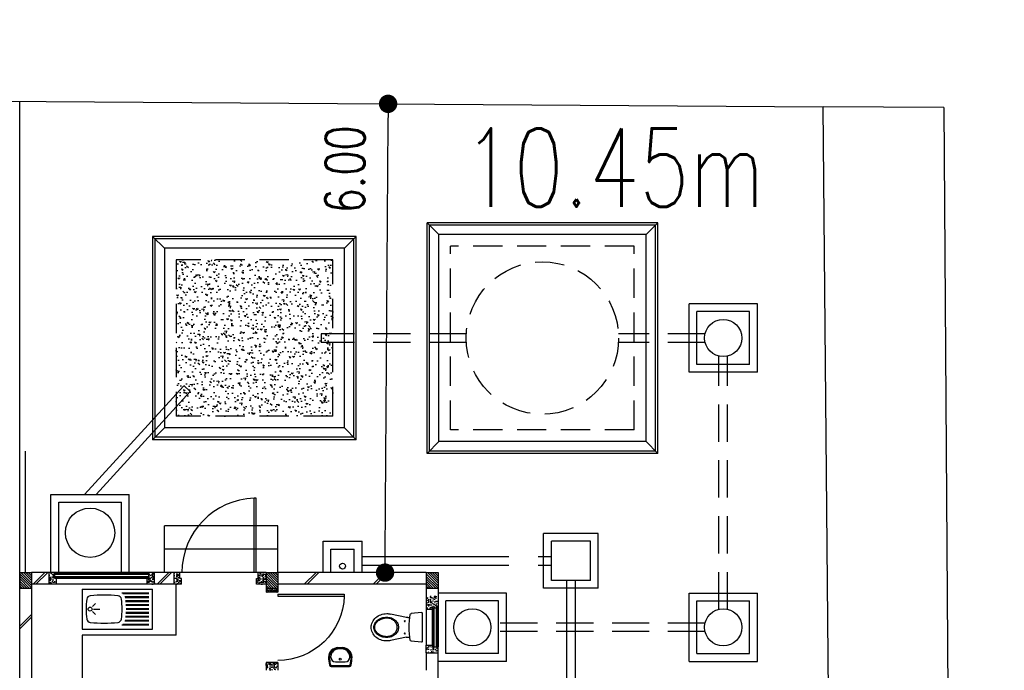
# Model space of a CAD drawing. Header units: millimetres. Extents: x 301 to 1479, y 491 to 1341.
# Tile 264 of 266: x 488 to 501, y 690 to 699. Entities that reach past the tile are written whole.
import ezdxf

# ---------------------------------------------------------------- set-up
doc = ezdxf.new("R2010")
doc.units = ezdxf.units.MM
doc.header["$LTSCALE"] = 1.5
doc.header["$MEASUREMENT"] = 0
for name, pattern in [('DASHED2', [0.375, 0.25, -0.125]), ('HIDDEN', [0.375, 0.25, -0.125]), ('HIDDEN2', [4.7625, 3.175, -1.5875]), ('PHANTOM2', [1.25, 0.625, -0.125, 0.125, -0.125, 0.125, -0.125])]:
    doc.linetypes.add(name, pattern=pattern)
for name, color, linetype in [('AP&SA', 254, 'HIDDEN'), ('Blk', 7, 'Continuous'), ('Block', 46, 'Continuous'), ('boundary', 3, 'Continuous'), ('Boundary Wall', 64, 'Continuous'), ('BWCN', 4, 'Continuous'), ('DIM', 6, 'Continuous'), ('DOOR', 3, 'Continuous'), ('Ele', 8, 'Continuous'), ('HATCH', 7, 'Continuous'), ('Hatch Aggregate', 252, 'Continuous'), ('Hatch Col. C1 GF Ext.', 84, 'Continuous'), ('Hatch Stub Col', 251, 'Continuous'), ('Kerb', 251, 'Continuous'), ('P. Grease Trap', 64, 'Continuous'), ('P. Septic tank', 2, 'Continuous'), ('P. Sewr Manhole', 49, 'Continuous'), ('PVC Pipe 110', 69, 'Continuous'), ('PVC RWP 75', 77, 'Continuous'), ('PVC Sewer Pipe 110', 24, 'Continuous'), ('Reserve', 8, 'DASHED2'), ('ROAD', 8, 'Continuous'), ('SANIT', 8, 'Continuous'), ('TEXT', 7, 'Continuous'), ('WINDOW', 1, 'Continuous')]:
    doc.layers.add(name, color=color, linetype=linetype)
doc.styles.add('RS1', font='romans.shx', dxfattribs={"width": 0.75, "height": 0.5})
doc.styles.add('RS2', font='romans.shx', dxfattribs={"width": 0.75, "height": 1})
doc.dimstyles.new('Souillac5', dxfattribs={"dimscale": 0.5, "dimtxt": 0.5, "dimasz": 0.47, "dimexe": 0, "dimexo": 1, "dimgap": 0.5, "dimtad": 1, "dimzin": 0, "dimdsep": 46, "dimtxsty": 'RS1', "dimblk": 'DOT', "dimcen": 3, "dimse1": 1, "dimse2": 1, "dimclrd": 6, "dimclre": 6, "dimclrt": 7, "dimaunit": 1, "dimadec": 0, "dimazin": 0, "dimtfac": 1, "dimtofl": 0, "dimtmove": 1, "dimatfit": 3, "dimfxl": 1, "dimtolj": 1, "dimtzin": 0, "dimlwe": -1, "dimarcsym": 0})
pattern_1 = [(50, (422.03025, 162.062746), (0.071726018, -0.0062752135), [0.0075, -0.0825]), (355, (422.03025, 162.062746), (-0.013875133, 0.075219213), [0.006, -0.066]), (100.451444, (422.03623, 162.06222), (0.057850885, 0.068943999), [0.006374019, -0.070114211]), (46.1842, (422.03025, 162.08275), (0.106724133, -0.016551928), [0.01125, -0.12375]), (96.635635, (422.03914, 162.08137), (0.093466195, 0.09741186), [0.009561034, -0.105171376]), (351.184164, (422.03025, 162.08275), (0.093466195, 0.09741186), [0.009, -0.099]), (21, (422.04025, 162.077746), (0.059690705, -0.040261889), [0.0075, -0.0825]), (326, (422.04025, 162.077746), (0.024331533, 0.072515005), [0.006, -0.066]), (71.451445, (422.045225, 162.07439), (0.084022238, 0.032253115), [0.006374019, -0.070114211]), (37.5, (422.03025, 162.062746), (0.0012159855, 0.0332893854), [0, -0.0652, 0, -0.067, 0, -0.06625]), (7.5, (422.03025, 162.062746), (0.0263069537, 0.0394411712), [0, -0.0382, 0, -0.0637, 0, -0.02525]), (327.5, (422.00795, 162.062746), (0.0533822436, -0.0022554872), [0, -0.025, 0, -0.078, 0, -0.1035]), (317.5, (421.99795, 162.062746), (0.058318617, 0.010010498), [0, -0.0325, 0, -0.0518, 0, -0.0735])]
pattern_2 = [(315, (443.186696, 157.028336), (0.0154679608, 0.0154679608), [])]
pattern_3 = [(50, (418.371455, 162.212746), (0.071726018, -0.0062752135), [0.0075, -0.0825]), (355, (418.371455, 162.212746), (-0.013875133, 0.075219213), [0.006, -0.066]), (100.451444, (418.37743, 162.21222), (0.057850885, 0.068943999), [0.006374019, -0.070114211]), (46.1842, (418.371455, 162.23275), (0.106724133, -0.016551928), [0.01125, -0.12375]), (96.635635, (418.38035, 162.23137), (0.093466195, 0.09741186), [0.009561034, -0.105171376]), (351.184164, (418.37146, 162.23275), (0.093466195, 0.09741186), [0.009, -0.099]), (21, (418.381455, 162.227746), (0.059690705, -0.040261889), [0.0075, -0.0825]), (326, (418.381455, 162.227746), (0.024331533, 0.072515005), [0.006, -0.066]), (71.451445, (418.38643, 162.22439), (0.084022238, 0.032253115), [0.006374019, -0.070114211]), (37.5, (418.371455, 162.212746), (0.0012159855, 0.0332893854), [0, -0.0652, 0, -0.067, 0, -0.06625]), (7.5, (418.371455, 162.212746), (0.0263069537, 0.0394411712), [0, -0.0382, 0, -0.0637, 0, -0.02525]), (327.5, (418.349155, 162.212746), (0.0533822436, -0.0022554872), [0, -0.025, 0, -0.078, 0, -0.1035]), (317.5, (418.339155, 162.212746), (0.058318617, 0.010010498), [0, -0.0325, 0, -0.0518, 0, -0.0735])]

# ---------------------------------------------------------------- blocks, each defined once
blk = doc.blocks.new('SSBSD90')
at = {"layer": 'Ele'}
for p, q in [((-900, 510), (0, 510)), ((-900, 510), (-900, 0)), ((0, 0), (0, 510)), ((-50, 460), (-395, 460)), ((-50, 450), (-382, 450)), ((-50, 410), (-355, 410)), ((-50, 400), (-352, 400)), ((-768, 287), (-729, 326)), ((-755, 255), (-675, 255)), ((-50, 360), (-346, 360)), ((-50, 350), (-345, 350)), ((-50, 310), (-342, 310)), ((-50, 300), (-341, 300)), ((-50, 260), (-340, 260)), ((-768, 223), (-729, 184)), ((-50, 150), (-346, 150)), ((-50, 160), (-345, 160)), ((-50, 200), (-342, 200)), ((-50, 210), (-341, 210)), ((-50, 250), (-340, 250)), ((-900, 0), (0, 0)), ((-50, 50), (-395, 50)), ((-50, 60), (-382, 60)), ((-50, 100), (-355, 100)), ((-50, 110), (-352, 110))]:
    blk.add_line(p, q, dxfattribs=at)
blk.add_circle((-800, 255), 25, dxfattribs=at)
for centre, radius, start, end in [((65, 255), 915, 172.0164, 187.9836), ((-792, 375), 50, 96.577, 172.0164), ((-620, -1113), 1548, 83.423, 96.577), ((-448, 375), 50, 7.9836, 83.423), ((-1305, 255), 915, 352.0164, 7.9836), ((-792, 135), 50, 187.9836, 263.423), ((-448, 135), 50, 276.577, 352.0164), ((-620, 1623), 1548, 263.423, 276.577)]:
    blk.add_arc(centre, radius, start, end, dxfattribs=at)
blk = doc.blocks.new('WC')
at = {"layer": 'SANIT'}
for p, q in [((-179, 0), (179, 0)), ((-189, -11), (-178, -142)), ((189, -11), (178, -142)), ((-127, -205), (-170, -408)), ((-125, -185), (-125, -161)), ((125, -185), (125, -161)), ((127, -205), (170, -408))]:
    blk.add_line(p, q, dxfattribs=at)
for points in [[(130, -455, 0.086378), (120, -397, 0.092622), (92, -349, 0.103078), (49, -316, 0.111925), (0, -305, 0.111925), (-49, -316, 0.103078), (-92, -349, 0.092622), (-120, -397, 0.086378), (-130, -455, 0.086378)], [(120, -455, 0.091554), (111, -405, 0.095342), (85, -363, 0.101238), (45, -335, 0.105842), (0, -325, 0.105842), (-45, -335, 0.101238), (-85, -363, 0.095342), (-111, -405, 0.091554), (-120, -455, 0.091554)], [(-175, -455, 0.087147), (-161, -533, 0.093047), (-124, -596, 0.102819), (-66, -640, 0.110985), (0, -655, 0.110985), (66, -640, 0.102819), (124, -596, 0.093047), (161, -533, 0.087147), (175, -455, 0.052217), (170, -408, 0.093047)], [(-170, -408, 0.052217), (-175, -455, 0.087147)], [(-130, -455, 0.079027), (-120, -520, 0.088191), (-92, -572, 0.105253), (-48, -608, 0.121599), (0, -620, 0.121599), (48, -608, 0.105253), (92, -572, 0.088191), (120, -520, 0.079027), (130, -455, 0.079027)], [(-120, -455, 0.077736), (-110, -516, 0.087342), (-85, -565, 0.105569), (-44, -599, 0.12344), (0, -610, 0.12344), (44, -599, 0.105569), (85, -565, 0.087342), (110, -516, 0.077736), (120, -455, 0.077736)]]:
    blk.add_lwpolyline(points, format="xyb", dxfattribs=at)
for centre in [(-80, -225), (80, -225)]:
    blk.add_circle(centre, 6, dxfattribs=at)
for centre, radius, start, end in [((-179, -10), 10, 90, 185.0425), ((179, -10), 10, 354.9575, 90), ((-163, -140), 15, 185.0425, 259.608), ((0, 746), 916, 259.608, 280.392), ((-225, -185), 100, 348.0437, 0), ((225, -185), 100, 180, 191.9563), ((163, -140), 15, 280.392, 354.9575)]:
    blk.add_arc(centre, radius, start, end, dxfattribs=at)
blk = doc.blocks.new('Wh1')
at = {"layer": 'SANIT'}
for p, q in [((197, 0), (-197, 0)), ((-205, -200), (-205, -217)), ((197, -20), (-197, -20)), ((105, -100), (-105, -100)), ((205, -200), (205, -217)), ((50, -380), (-50, -380)), ((50, -400), (-50, -400)), ((-30, -373), (30, -373))]:
    blk.add_line(p, q, dxfattribs=at)
blk.add_circle((0, -154), 20, dxfattribs=at)
for centre, radius, start, end in [((0, -200), 250, 180, 180), ((0, -200), 250, 0, 0), ((-197, -35), 35, 90, 167.7776), ((197, -35), 35, 12.2224, 90), ((567, -201), 817, 167.7776, 179.9598), ((-50, -200), 200, 180, 270), ((567, -201), 797, 167.7776, 179.9598), ((-50, -200), 180, 180, 270), ((-197, -35), 15, 90, 167.7776), ((-105, -200), 100, 90, 180), ((50, -200), 180, 270, 0), ((50, -200), 200, 270, 0), ((105, -200), 100, 0, 90), ((197, -35), 15, 12.2224, 90), ((-567, -201), 797, 0.0402, 12.2224), ((-567, -201), 817, 0.0402, 12.2224), ((-30, -197), 176, 186.7076, 270.013), ((30, -197), 176, 269.987, 353.2924)]:
    blk.add_arc(centre, radius, start, end, dxfattribs=at)
blk = doc.blocks.new('Dr900')
at = {"layer": 'DOOR'}
for p, q in [((-50, 0), (-50, 850)), ((-25, 850), (-50, 850)), ((-25, 0), (-25, 850)), ((-25, 0), (-50, 0))]:
    blk.add_line(p, q, dxfattribs=at)
blk.add_arc((-24, 0), 851, 91.728, 179.9822, dxfattribs=at)
blk = doc.blocks.new('Dr1000')
at = {"layer": 'DOOR'}
for p, q in [((-50, 0), (-50, 950)), ((-25, 950), (-50, 950)), ((-25, 0), (-25, 950)), ((-25, 0), (-50, 0))]:
    blk.add_line(p, q, dxfattribs=at)
blk.add_arc((-24, 0), 951, 91.542, 179.9858, dxfattribs=at)
blk = doc.blocks.new('SSSU-D3')
at = {"layer": 'Hatch Aggregate'}
h = blk.add_hatch(dxfattribs=at)
h.set_pattern_fill('AR-CONC', color=256, scale=0.03, angle=90)
h.set_pattern_definition([(140, (33579.427, -774173.30486), (0.018825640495, 0.21517805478), [0.0225, -0.2475]), (85, (33579.427, -774173.30486), (-0.22565764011, -0.041625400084), [0.018, -0.198]), (190.45144446, (33579.42857, -774173.28693), (-0.20683199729, 0.17355265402), [0.0191220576, -0.2103426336]), (136.1842, (33579.367, -774173.30486), (0.04965578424, 0.3201723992), [0.03375, -0.37125]), (186.63563549, (33579.37114, -774173.27818), (-0.29223558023, 0.2803985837), [0.0286831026, -0.315514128]), (81.18416399, (33579.367, -774173.30486), (-0.29223558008, 0.28039858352), [0.027, -0.2970000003]), (111, (33579.382, -774173.27486), (0.1207856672, 0.179072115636), [0.0225, -0.2475]), (56, (33579.382, -774173.27486), (-0.217545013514, 0.072994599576), [0.018, -0.198]), (161.45144474, (33579.39207, -774173.25994), (-0.09675934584, 0.25206671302), [0.019122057, -0.2103426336]), (127.5, (33579.427, -774173.304864), (-0.0998681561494, 0.003647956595), [0, -0.1956, 0, -0.201, 0, -0.19875]), (97.5, (33579.427, -774173.30486), (-0.118323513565, 0.078920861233), [0, -0.1146, 0, -0.1911, 0, -0.07575]), (57.5, (33579.427, -774173.371764), (0.00676646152, 0.160146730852), [0, -0.075, 0, -0.234, 0, -0.3105]), (47.5, (33579.427, -774173.40176), (-0.0300314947, 0.174955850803), [0, -0.0975, 0, -0.1554, 0, -0.2205])])
h.paths.add_polyline_path([(8.45, 11.8), (10.455, 11.8), (10.455, 9.8), (8.45, 9.8)])
at = {"layer": 'Hatch Col. C1 GF Ext.'}
h = blk.add_hatch(dxfattribs=at)
h.set_pattern_fill('ANSI31', color=256, scale=0.175, angle=-90)
h.set_pattern_definition(pattern_2)
h.paths.add_polyline_path([(6.6, 7.6), (6.45, 7.6), (6.45, 7.8), (6.6, 7.8)])
h = blk.add_hatch(dxfattribs=at)
h.set_pattern_fill('ANSI31', color=256, scale=0.175, angle=-90)
h.set_pattern_definition(pattern_2)
h.paths.add_polyline_path([(9.75, 7.6), (9.6, 7.6), (9.6, 7.8), (9.75, 7.8)])
h = blk.add_hatch(dxfattribs=at)
h.set_pattern_fill('ANSI31', color=256, scale=0.175, angle=-90)
h.set_pattern_definition(pattern_2)
h.paths.add_polyline_path([(11.8, 7.6), (11.65, 7.6), (11.65, 7.8), (11.8, 7.8)])
at = {"layer": 'Hatch Stub Col', "linetype": 'ByBlock'}
h = blk.add_hatch(dxfattribs=at)
h.set_pattern_fill('AR-CONC', color=256, scale=0.01, angle=720)
h.set_pattern_definition(pattern_3)
h.paths.add_polyline_path([(6.825, 7.8), (6.9, 7.8), (6.9, 7.725), (6.92, 7.725), (6.92, 7.65), (6.825, 7.65)])
h = blk.add_hatch(dxfattribs=at)
h.set_pattern_fill('AR-CONC', color=256, scale=0.01, angle=720)
h.set_pattern_definition(pattern_3)
h.paths.add_polyline_path([(8.08, 7.725), (8.1, 7.725), (8.1, 7.8), (8.175, 7.8), (8.175, 7.65), (8.08, 7.65)])
h = blk.add_hatch(dxfattribs=at)
h.set_pattern_fill('AR-CONC', color=256, scale=0.01, angle=720)
h.set_pattern_definition([(50, (418.421455, 162.212746), (0.071726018, -0.0062752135), [0.0075, -0.0825]), (355, (418.421455, 162.212746), (-0.013875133, 0.075219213), [0.006, -0.066]), (100.451444, (418.42743, 162.21222), (0.057850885, 0.068943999), [0.006374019, -0.070114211]), (46.1842, (418.421455, 162.23275), (0.106724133, -0.016551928), [0.01125, -0.12375]), (96.635635, (418.43035, 162.23137), (0.093466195, 0.09741186), [0.009561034, -0.105171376]), (351.184164, (418.42146, 162.23275), (0.093466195, 0.09741186), [0.009, -0.099]), (21, (418.431455, 162.227746), (0.059690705, -0.040261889), [0.0075, -0.0825]), (326, (418.431455, 162.227746), (0.024331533, 0.072515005), [0.006, -0.066]), (71.451445, (418.43643, 162.22439), (0.084022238, 0.032253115), [0.006374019, -0.070114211]), (37.5, (418.421455, 162.212746), (0.0012159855, 0.0332893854), [0, -0.0652, 0, -0.067, 0, -0.06625]), (7.5, (418.421455, 162.212746), (0.0263069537, 0.0394411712), [0, -0.0382, 0, -0.0637, 0, -0.02525]), (327.5, (418.399155, 162.212746), (0.0533822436, -0.0022554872), [0, -0.025, 0, -0.078, 0, -0.1035]), (317.5, (418.389155, 162.212746), (0.058318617, 0.010010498), [0, -0.0325, 0, -0.0518, 0, -0.0735])])
h.paths.add_polyline_path([(8.425, 7.8), (8.5, 7.8), (8.5, 7.725), (8.52, 7.725), (8.52, 7.65), (8.425, 7.65)])
h = blk.add_hatch(dxfattribs=at)
h.set_pattern_fill('AR-CONC', color=256, scale=0.01, angle=720)
h.set_pattern_definition([(50, (422.03025, 162.212746), (0.071726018, -0.0062752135), [0.0075, -0.0825]), (355, (422.03025, 162.212746), (-0.013875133, 0.075219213), [0.006, -0.066]), (100.451444, (422.03623, 162.21222), (0.057850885, 0.068943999), [0.006374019, -0.070114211]), (46.1842, (422.03025, 162.23275), (0.106724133, -0.016551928), [0.01125, -0.12375]), (96.635635, (422.03914, 162.23137), (0.093466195, 0.09741186), [0.009561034, -0.105171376]), (351.184164, (422.03025, 162.23275), (0.093466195, 0.09741186), [0.009, -0.099]), (21, (422.04025, 162.227746), (0.059690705, -0.040261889), [0.0075, -0.0825]), (326, (422.04025, 162.227746), (0.024331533, 0.072515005), [0.006, -0.066]), (71.451445, (422.045225, 162.22439), (0.084022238, 0.032253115), [0.006374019, -0.070114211]), (37.5, (422.03025, 162.212746), (0.0012159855, 0.0332893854), [0, -0.0652, 0, -0.067, 0, -0.06625]), (7.5, (422.03025, 162.212746), (0.0263069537, 0.0394411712), [0, -0.0382, 0, -0.0637, 0, -0.02525]), (327.5, (422.00795, 162.212746), (0.0533822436, -0.0022554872), [0, -0.025, 0, -0.078, 0, -0.1035]), (317.5, (421.99795, 162.212746), (0.058318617, 0.010010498), [0, -0.0325, 0, -0.0518, 0, -0.0735])])
h.paths.add_polyline_path([(9.5, 7.8), (9.6, 7.8), (9.6, 7.65), (9.48, 7.65), (9.48, 7.725), (9.5, 7.725)])
h = blk.add_hatch(dxfattribs=at)
h.set_pattern_fill('AR-CONC', color=256, scale=0.005, angle=720)
h.set_pattern_definition([(50, (422.03025, 162.212746), (0.0358630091, -0.0031376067), [0.00375, -0.04125]), (355, (422.03025, 162.212746), (-0.0069375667, 0.0376096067), [0.003, -0.033]), (100.4514445, (422.03324, 162.212485), (0.0289254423, 0.0344719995), [0.0031870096, -0.0350571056]), (46.1842, (422.03025, 162.222746), (0.0533620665, -0.008275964), [0.005625, -0.061875]), (96.635635, (422.0347, 162.222056), (0.046733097, 0.04870593), [0.004780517, -0.052585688]), (351.184164, (422.03025, 162.222746), (0.046733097, 0.04870593), [0.0045, -0.0495]), (21, (422.03525, 162.220246), (0.0298453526, -0.0201309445), [0.00375, -0.04125]), (326, (422.03525, 162.220246), (0.0121657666, 0.0362575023), [0.003, -0.033]), (71.451445, (422.037738, 162.21857), (0.0420111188, 0.0161265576), [0.0031870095, -0.0350571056]), (37.5, (422.030251, 162.212746), (0.00060799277, 0.0166446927), [0, -0.0326, 0, -0.0335, 0, -0.033125]), (7.5, (422.03025, 162.212746), (0.0131534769, 0.0197205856), [0, -0.0191, 0, -0.03185, 0, -0.012625]), (327.5, (422.019101, 162.212746), (0.0266911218, -0.0011277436), [0, -0.0125, 0, -0.039, 0, -0.05175]), (317.5, (422.0141, 162.212746), (0.0291593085, 0.0050052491), [0, -0.01625, 0, -0.0259, 0, -0.03675])])
h.paths.add_polyline_path([(9.6, 7.55), (9.6, 7.6), (9.75, 7.6), (9.75, 7.55)])
h = blk.add_hatch(dxfattribs=at)
h.set_pattern_fill('AR-CONC', color=256, scale=0.01, angle=720)
h.set_pattern_definition(pattern_1)
h.paths.add_polyline_path([(11.725, 7.35), (11.725, 7.33), (11.65, 7.33), (11.65, 7.5), (11.8, 7.5), (11.8, 7.35)])
h = blk.add_hatch(dxfattribs=at)
h.set_pattern_fill('AR-CONC', color=256, scale=0.01, angle=720)
h.set_pattern_definition(pattern_1)
h.paths.add_polyline_path([(11.65, 6.775), (11.65, 6.87), (11.725, 6.87), (11.725, 6.85), (11.8, 6.85), (11.8, 6.775)])
h = blk.add_hatch(dxfattribs=at)
h.set_pattern_fill('AR-CONC', color=256, scale=0.01, angle=720)
h.set_pattern_definition([(50, (418.271455, 162.012746), (0.071726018, -0.0062752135), [0.0075, -0.0825]), (355, (418.271455, 162.012746), (-0.013875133, 0.075219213), [0.006, -0.066]), (100.451444, (418.27743, 162.01222), (0.057850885, 0.068943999), [0.006374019, -0.070114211]), (46.1842, (418.271455, 162.03275), (0.106724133, -0.016551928), [0.01125, -0.12375]), (96.635635, (418.28035, 162.03137), (0.093466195, 0.09741186), [0.009561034, -0.105171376]), (351.184164, (418.27146, 162.03275), (0.093466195, 0.09741186), [0.009, -0.099]), (21, (418.281455, 162.027746), (0.059690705, -0.040261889), [0.0075, -0.0825]), (326, (418.281455, 162.027746), (0.024331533, 0.072515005), [0.006, -0.066]), (71.451445, (418.28643, 162.02439), (0.084022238, 0.032253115), [0.006374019, -0.070114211]), (37.5, (418.271455, 162.012746), (0.0012159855, 0.0332893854), [0, -0.0652, 0, -0.067, 0, -0.06625]), (7.5, (418.271455, 162.012746), (0.0263069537, 0.0394411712), [0, -0.0382, 0, -0.0637, 0, -0.02525]), (327.5, (418.249155, 162.012746), (0.0533822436, -0.0022554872), [0, -0.025, 0, -0.078, 0, -0.1035]), (317.5, (418.239155, 162.012746), (0.058318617, 0.010010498), [0, -0.0325, 0, -0.0518, 0, -0.0735])])
h.paths.add_polyline_path([(9.6, 6.65), (9.6, 6.55), (9.75, 6.55), (9.75, 6.65)])
at = {"layer": 'AP&SA', "linetype": 'HIDDEN'}
for p, q in [((14.31, 11.975), (11.96, 11.975)), ((11.96, 9.625), (11.96, 11.975)), ((14.31, 9.625), (14.31, 11.975)), ((10.455, 11.8), (8.45, 11.8)), ((8.45, 11.8), (8.45, 9.8)), ((10.455, 9.8), (10.455, 11.8)), ((10.455, 9.8), (8.45, 9.8)), ((14.31, 9.625), (11.96, 9.625))]:
    blk.add_line(p, q, dxfattribs=at)
at = {"layer": 'Block', "linetype": 'ByBlock'}
for p, q in [((6.825, 7.8), (6.6, 7.8)), ((8.425, 7.8), (8.175, 7.8)), ((11.65, 7.8), (9.75, 7.8)), ((6.825, 7.65), (6.6, 7.65)), ((6.6, 7.6), (6.6, 3.3)), ((8.425, 7.65), (8.175, 7.65)), ((11.65, 7.65), (9.75, 7.65)), ((11.65, 6.775), (11.65, 6.55)), ((11.8, 6.175), (11.8, 6.775))]:
    blk.add_line(p, q, dxfattribs=at)
at = {"layer": 'Boundary Wall', "linetype": 'ByBlock'}
blk.add_line((6.525, 7.8), (6.525, 9.355), dxfattribs=at)
at = {"layer": 'BWCN'}
for p, q in [((6.45, 7.8), (6.6, 7.8)), ((6.45, 7.8), (6.45, 7.6)), ((6.6, 7.8), (6.6, 7.6)), ((6.825, 7.65), (6.825, 7.8)), ((6.9, 7.8), (6.825, 7.8)), ((6.9, 7.725), (6.9, 7.8)), ((6.92, 7.725), (6.9, 7.725)), ((6.92, 7.65), (6.92, 7.725)), ((8.08, 7.65), (8.08, 7.725)), ((8.08, 7.725), (8.1, 7.725)), ((8.1, 7.725), (8.1, 7.8)), ((8.175, 7.8), (8.1, 7.8)), ((8.175, 7.65), (8.175, 7.8)), ((8.5, 7.8), (8.425, 7.8)), ((8.425, 7.65), (8.425, 7.8)), ((8.5, 7.725), (8.5, 7.8)), ((8.52, 7.725), (8.5, 7.725)), ((8.52, 7.65), (8.52, 7.725)), ((9.48, 7.65), (9.48, 7.725)), ((9.48, 7.725), (9.5, 7.725)), ((9.6, 7.8), (9.5, 7.8)), ((9.5, 7.725), (9.5, 7.8)), ((9.6, 7.8), (9.75, 7.8)), ((9.6, 7.8), (9.6, 7.6)), ((9.75, 7.8), (9.75, 7.6)), ((11.65, 7.8), (11.8, 7.8)), ((11.65, 7.8), (11.65, 7.6)), ((11.8, 7.8), (11.8, 7.6)), ((6.45, 7.6), (6.6, 7.6)), ((6.92, 7.65), (6.825, 7.65)), ((8.175, 7.65), (8.08, 7.65)), ((8.52, 7.65), (8.425, 7.65)), ((9.6, 7.65), (9.48, 7.65)), ((9.6, 7.6), (9.75, 7.6)), ((9.6, 7.6), (9.6, 7.55)), ((9.75, 7.6), (9.75, 7.55)), ((11.65, 7.6), (11.8, 7.6)), ((11.65, 7.6), (11.65, 7.33)), ((11.8, 7.6), (11.8, 7.35)), ((9.75, 7.55), (9.6, 7.55)), ((11.65, 7.33), (11.725, 7.33)), ((11.725, 7.35), (11.8, 7.35)), ((11.725, 7.33), (11.725, 7.35)), ((11.65, 6.775), (11.65, 6.87)), ((11.65, 6.87), (11.725, 6.87)), ((11.725, 6.87), (11.725, 6.85)), ((11.725, 6.85), (11.8, 6.85)), ((11.8, 6.775), (11.8, 6.85)), ((11.65, 6.775), (11.8, 6.775)), ((9.75, 6.65), (9.6, 6.65)), ((9.6, 6.65), (9.6, 6.55)), ((9.75, 6.65), (9.75, 6.55))]:
    blk.add_line(p, q, dxfattribs=at)
at = {"layer": 'Ele'}
for p, q in [((9.75, 8.4), (8.3, 8.4)), ((8.3, 7.8), (8.3, 8.4)), ((9.75, 7.8), (9.75, 8.4)), ((9.75, 8.1), (8.3, 8.1)), ((8.1, 7.8), (6.9, 7.8)), ((8.1, 7.79), (6.9, 7.79)), ((8.1, 7.73), (6.9, 7.73)), ((8.08, 7.725), (6.92, 7.725)), ((9.5, 7.8), (8.5, 7.8)), ((11.604, 7.8), (10.729, 7.8)), ((8.08, 7.65), (6.92, 7.65)), ((8.45, 7), (8.45, 7.65)), ((11.65, 7.33), (11.65, 6.87)), ((11.725, 7.33), (11.725, 6.87)), ((11.73, 7.35), (11.73, 6.85)), ((11.79, 7.35), (11.79, 6.85)), ((11.8, 7.35), (11.8, 6.85)), ((7.25, 7), (7.25, 5.8)), ((8.45, 7), (7.25, 7))]:
    blk.add_line(p, q, dxfattribs=at)
at = {"layer": 'HATCH'}
for p, q in [((6.773, 7.8), (6.623, 7.65)), ((6.808, 7.8), (6.658, 7.65)), ((8.356, 7.8), (8.206, 7.65)), ((8.391, 7.8), (8.241, 7.65)), ((10.24, 7.8), (10.09, 7.65)), ((10.275, 7.8), (10.125, 7.65)), ((11.122, 7.8), (10.972, 7.65)), ((11.158, 7.8), (11.008, 7.65)), ((6.45, 7.115), (6.6, 7.265)), ((6.45, 7.079), (6.6, 7.229))]:
    blk.add_line(p, q, dxfattribs=at)
at = {"layer": 'Kerb'}
for p, q in [((14.61, 12.275), (11.66, 12.275)), ((11.66, 9.325), (11.66, 12.275)), ((11.66, 12.275), (11.81, 12.125)), ((14.58, 12.245), (11.69, 12.245)), ((11.69, 9.355), (11.69, 12.245)), ((14.61, 12.275), (14.46, 12.125)), ((14.58, 9.355), (14.58, 12.245)), ((14.61, 9.325), (14.61, 12.275)), ((8.15, 12.1), (8.15, 9.5)), ((10.755, 12.1), (8.15, 12.1)), ((8.3, 11.95), (8.15, 12.1)), ((10.605, 11.95), (10.755, 12.1)), ((10.755, 9.5), (10.755, 12.1)), ((14.46, 12.125), (11.81, 12.125)), ((11.81, 9.475), (11.81, 12.125)), ((14.46, 9.475), (14.46, 12.125)), ((8.18, 12.07), (8.18, 9.53)), ((10.725, 12.07), (8.18, 12.07)), ((10.725, 9.53), (10.725, 12.07)), ((10.605, 11.95), (8.3, 11.95)), ((8.3, 11.95), (8.3, 9.65)), ((10.605, 9.65), (10.605, 11.95)), ((15.885, 11.238), (15.01, 11.238)), ((15.01, 10.363), (15.01, 11.238)), ((15.885, 10.363), (15.885, 11.238)), ((15.785, 11.138), (15.11, 11.138)), ((15.11, 10.463), (15.11, 11.138)), ((15.785, 10.463), (15.785, 11.138)), ((15.785, 10.463), (15.11, 10.463)), ((15.885, 10.363), (15.01, 10.363)), ((8.3, 9.65), (8.15, 9.5)), ((10.605, 9.65), (8.3, 9.65)), ((10.605, 9.65), (10.755, 9.5)), ((10.755, 9.5), (8.15, 9.5)), ((10.725, 9.53), (8.18, 9.53)), ((11.66, 9.325), (11.81, 9.475)), ((14.46, 9.475), (11.81, 9.475)), ((14.61, 9.325), (14.46, 9.475)), ((14.61, 9.325), (11.66, 9.325)), ((14.58, 9.355), (11.69, 9.355)), ((6.85, 7.8), (6.85, 8.8)), ((6.85, 8.8), (7.85, 8.8)), ((6.95, 7.8), (6.95, 8.7)), ((6.95, 8.7), (7.75, 8.7)), ((7.75, 7.8), (7.75, 8.7)), ((7.85, 7.8), (7.85, 8.8)), ((10.329, 8.2), (10.829, 8.2)), ((10.329, 7.8), (10.329, 8.2)), ((10.829, 7.8), (10.829, 8.2)), ((13.85, 8.3), (13.15, 8.3)), ((13.15, 7.6), (13.15, 8.3)), ((13.25, 7.7), (13.25, 8.2)), ((13.75, 8.2), (13.25, 8.2)), ((13.75, 7.7), (13.75, 8.2)), ((13.85, 7.6), (13.85, 8.3)), ((10.429, 8.1), (10.729, 8.1)), ((10.429, 7.8), (10.429, 8.1)), ((10.729, 7.8), (10.729, 8.1)), ((13.75, 7.7), (13.25, 7.7)), ((13.85, 7.6), (13.15, 7.6)), ((12.675, 7.538), (11.8, 7.538)), ((12.575, 7.438), (11.9, 7.438)), ((11.9, 6.763), (11.9, 7.438)), ((12.575, 6.763), (12.575, 7.438)), ((12.675, 6.663), (12.675, 7.538)), ((15.01, 7.538), (15.885, 7.538)), ((15.01, 6.663), (15.01, 7.538)), ((15.11, 7.438), (15.785, 7.438)), ((15.11, 6.763), (15.11, 7.438)), ((15.785, 6.763), (15.785, 7.438)), ((15.885, 6.663), (15.885, 7.538)), ((12.575, 6.763), (11.9, 6.763)), ((15.11, 6.763), (15.785, 6.763)), ((12.675, 6.663), (11.8, 6.663)), ((15.01, 6.663), (15.885, 6.663))]:
    blk.add_line(p, q, dxfattribs=at)
at = {"layer": 'P. Grease Trap'}
blk.add_circle((7.35, 8.31), 0.315, dxfattribs=at)
at = {"layer": 'P. Septic tank', "linetype": 'HIDDEN'}
blk.add_circle((13.135, 10.8), 0.975, dxfattribs=at)
at = {"layer": 'P. Sewr Manhole'}
for centre, radius in [((15.447, 10.8), 0.238), ((12.238, 7.1), 0.237), ((15.447, 7.1), 0.238)]:
    blk.add_circle(centre, radius, dxfattribs=at)
at = {"layer": 'PVC Pipe 110', "linetype": 'PHANTOM2', "ltscale": 2}
for p, q in [((7.278, 8.8), (8.551, 10.192)), ((7.427, 8.8), (8.632, 10.118)), ((8.551, 10.192), (8.632, 10.118)), ((10.829, 8.005), (13.25, 8.005)), ((10.829, 7.895), (13.25, 7.895)), ((13.445, 7.7), (13.445, 5.15)), ((13.555, 7.7), (13.555, 5.15))]:
    blk.add_line(p, q, dxfattribs=at)
at = {"layer": 'PVC RWP 75'}
blk.add_circle((10.579, 7.883), 0.0375, dxfattribs=at)
at = {"layer": 'PVC Sewer Pipe 110', "linetype": 'HIDDEN2'}
blk.add_line((10.305, 10.855), (10.305, 10.745), dxfattribs=at)
at = {"layer": 'PVC Sewer Pipe 110', "linetype": 'HIDDEN2', "ltscale": 0.1}
for p, q in [((12.162, 10.855), (10.305, 10.855)), ((15.216, 10.855), (14.108, 10.855)), ((12.162, 10.745), (10.305, 10.745)), ((15.216, 10.745), (14.108, 10.745)), ((15.392, 7.331), (15.392, 10.569)), ((15.502, 7.331), (15.502, 10.569)), ((15.216, 7.155), (12.469, 7.155)), ((15.216, 7.045), (12.469, 7.045))]:
    blk.add_line(p, q, dxfattribs=at)
at = {"layer": 'WINDOW'}
for p, q in [((8.1, 7.775), (6.9, 7.775)), ((8.1, 7.745), (6.9, 7.745))]:
    blk.add_line(p, q, dxfattribs=at)
at = {"layer": 'WINDOW', "linetype": 'HIDDEN2', "ltscale": 0.5}
for p, q in [((11.745, 7.35), (11.745, 6.85)), ((11.775, 7.35), (11.775, 6.85))]:
    blk.add_line(p, q, dxfattribs=at)
at = {"layer": 'DOOR', "xscale": 0.001, "yscale": 0.001, "zscale": 0.001}
blk.add_blockref('Dr1000', (9.5, 7.8), dxfattribs=at)
at = {"layer": 'DOOR', "xscale": -0.001, "yscale": 0.001, "zscale": 0.001, "rotation": 270}
blk.add_blockref('Dr900', (9.75, 7.55), dxfattribs=at)
at = {"layer": 'SANIT', "xscale": -0.001, "yscale": 0.001, "zscale": 0.001, "rotation": 270.0000000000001}
blk.add_blockref('WC', (11.6, 7.1), dxfattribs=at)
at = {"layer": 'WINDOW', "linetype": 'ByBlock', "xscale": 0.001, "yscale": 0.001, "zscale": 0.001}
blk.add_blockref('SSBSD90', (8.15, 7.078), dxfattribs=at)
at = {"layer": 'WINDOW', "linetype": 'ByBlock', "xscale": 0.0006, "yscale": 0.0006, "zscale": 0.0006, "rotation": 180}
blk.add_blockref('Wh1', (10.55, 6.6), dxfattribs=at)
blk = doc.blocks.new('_DOT')
at = {"color": 0, "linetype": 'ByBlock'}
blk.add_line((-0.5, 0), (-1, 0), dxfattribs=at)
at = {"color": 0, "linetype": 'ByBlock', "const_width": 0.5}
blk.add_lwpolyline([(-0.25, 0, 1), (0.25, 0, 1)], format="xyb", close=True, dxfattribs=at)
blk = doc.blocks.new('*D255')
at = {"layer": 'DEFPOINTS', "color": 0, "transparency": 16777216}
for p in [(492.745, 697.622), (492.745, 697.622), (492.706, 691.626)]:
    blk.add_point(p, dxfattribs=at)
at = {"layer": 'DIM', "color": 6, "lineweight": -2, "transparency": 16777216}
blk.add_line((492.707, 691.861), (492.744, 697.387), dxfattribs=at)
at = {"layer": 'DIM', "color": 6, "lineweight": -2, "transparency": 16777216, "xscale": 0.235, "yscale": 0.235, "zscale": 0.235}
for p, rotation in [((492.745, 697.622), 89.62136057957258), ((492.706, 691.626), 269.6213605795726)]:
    blk.add_blockref('_DOT', p, dxfattribs=dict(at, rotation=rotation))
at = {"layer": 'DIM', "color": 7, "transparency": 16777216, "insert": (492.194, 696.784), "char_height": 0.5, "attachment_point": 5, "rotation": 89.6214, "style": 'RS1'}
blk.add_mtext('\\A1;6.00', dxfattribs=at)

msp = doc.modelspace()

# ---------------------------------------------------------------- linework, layer by layer
at = {"layer": 'boundary', "linetype": 'Continuous'}
for p, q in [((329.8894, 698.6981), (498.3111, 697.585)), ((488.0336, 678.769), (488.0336, 697.653)), ((498.4803, 678.8106), (498.3111, 697.585))]:
    msp.add_line(p, q, dxfattribs=at)
at = {"layer": 'Reserve', "ltscale": 25}
msp.add_line((499.8521, 697.5749), (498.3111, 697.585), dxfattribs=at)
at = {"layer": 'ROAD', "linetype": 'Continuous'}
msp.add_line((499.8521, 697.5749), (500.6256, 586.9697), dxfattribs=at)

# ---------------------------------------------------------------- block references
at = {"layer": 'Blk'}
msp.add_blockref('SSSU-D3', (481.5836, 683.8262), dxfattribs=at)

# ---------------------------------------------------------------- texts
at = {"layer": 'TEXT', "style": 'RS2', "width": 0.75}
msp.add_text('10.45m', height=1, dxfattribs=at).set_placement((493.7069, 696.3065))

# ---------------------------------------------------------------- dimensions: what is measured, and where the dimension line sits
at = {"layer": 'DIM'}
dim = msp.add_linear_dim(base=(492.7454, 697.6218), p1=(492.7057, 691.6262), p2=(492.7454, 697.6218), angle=89.62136, dimstyle='Souillac5', override={"dimtmove": 2}, dxfattribs=at)
dim.commit()
dim.dimension.update_dxf_attribs({"geometry": '*D255', "text_midpoint": (492.1935, 696.7843), "dimtype": 161})

doc.saveas('drawing.dxf')
